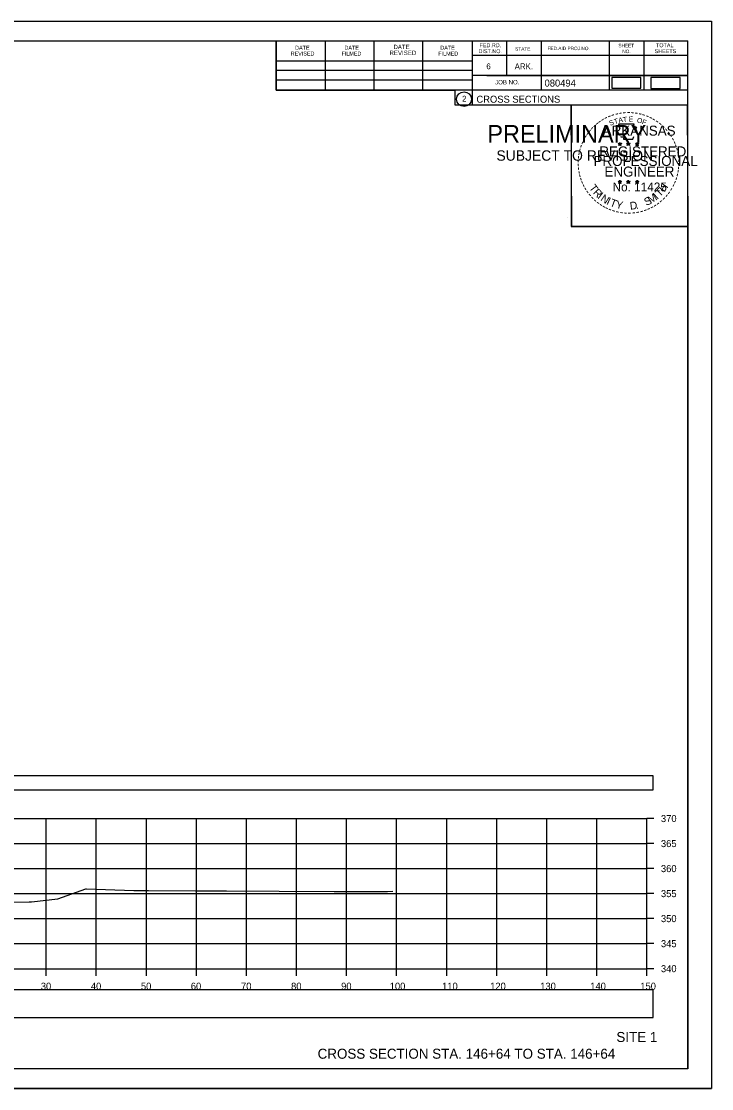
# Model space of a CAD drawing. Extents: x 1376273 to 1384221, y 378927 to 384592.
# Drawn here: x 1377082.8 to 1377220.7, y 382885.2 to 383098.6 of the extents above; entities that cross this region are included whole.
import ezdxf

# ---------------------------------------------------------------- set-up
doc = ezdxf.new("R2010")
doc.units = 0
for name, color, linetype in [('R_Axis', 7, 'Continuous'), ('R_Axis Annot', 7, 'Continuous'), ('R_Border', 7, 'Continuous'), ('R_Border PE', 7, 'Continuous'), ('R_Border Prem', 7, 'Continuous'), ('R_Draft', 7, 'Continuous'), ('R_Drive', 7, 'Continuous'), ('R_Exist Surface', 7, 'Continuous'), ('R_Grid', 7, 'Continuous'), ('R_No Plot', 7, 'Continuous')]:
    doc.layers.add(name, color=color, linetype=linetype)

msp = doc.modelspace()

# ---------------------------------------------------------------- linework, layer by layer
at = {"layer": 'R_Axis'}
for p, q in [((1377207.77, 382909.21), (1377207.77, 382939.21)), ((1377209.17, 382939.21), (1377207.77, 382939.21)), ((1377209.17, 382934.21), (1377207.77, 382934.21)), ((1377209.17, 382929.21), (1377207.77, 382929.21)), ((1377209.17, 382924.21), (1377207.77, 382924.21)), ((1377209.17, 382919.21), (1377207.77, 382919.21)), ((1377209.17, 382914.21), (1377207.77, 382914.21)), ((1376907.77, 382909.21), (1377207.77, 382909.21)), ((1377087.77, 382907.81), (1377087.77, 382909.21)), ((1377097.77, 382907.81), (1377097.77, 382909.21)), ((1377107.77, 382907.81), (1377107.77, 382909.21)), ((1377117.77, 382907.81), (1377117.77, 382909.21)), ((1377127.77, 382907.81), (1377127.77, 382909.21)), ((1377137.77, 382907.81), (1377137.77, 382909.21)), ((1377147.77, 382907.81), (1377147.77, 382909.21)), ((1377157.77, 382907.81), (1377157.77, 382909.21)), ((1377167.77, 382907.81), (1377167.77, 382909.21)), ((1377177.77, 382907.81), (1377177.77, 382909.21)), ((1377187.77, 382907.81), (1377187.77, 382909.21)), ((1377197.77, 382907.81), (1377197.77, 382909.21)), ((1377207.77, 382907.81), (1377207.77, 382909.21)), ((1377209.17, 382909.21), (1377207.77, 382909.21))]:
    msp.add_line(p, q, dxfattribs=at)
at = {"layer": 'R_Axis Annot'}
for points in [[(1376907.2, 382944.93), (1377209.01, 382944.93), (1377209.01, 382947.75), (1376907.2, 382947.75)], [(1376907.2, 382899.45), (1377209.01, 382899.45), (1377209.01, 382904.97), (1376907.2, 382904.97)]]:
    msp.add_lwpolyline(points, close=True, dxfattribs=at)
at = {"layer": 'R_Border'}
for p, q in [((1376899.77, 383094.67), (1377215.95, 383094.67)), ((1377133.69, 383084.79), (1377133.69, 383094.67)), ((1377172.85, 383094.67), (1377172.85, 383081.87)), ((1377179.69, 383094.67), (1377179.69, 383087.73)), ((1377186.63, 383094.67), (1377186.63, 383084.79)), ((1377200.21, 383094.67), (1377200.21, 383084.79)), ((1377207.15, 383094.67), (1377207.15, 383084.79)), ((1377215.95, 382889.21), (1377215.95, 383094.67)), ((1377143.55, 383084.79), (1377143.55, 383094.47)), ((1377153.31, 383084.79), (1377153.31, 383094.47)), ((1377162.99, 383084.79), (1377162.99, 383094.47)), ((1377133.69, 383090.65), (1377172.85, 383090.65)), ((1377215.95, 383091.73), (1377172.85, 383091.73)), ((1377215.95, 383091.75), (1377215.95, 383091.75)), ((1377133.69, 383088.79), (1377172.85, 383088.79)), ((1377133.69, 383084.79), (1377133.69, 383086.85)), ((1377133.69, 383086.85), (1377172.85, 383086.85)), ((1377215.95, 383087.73), (1377172.85, 383087.73)), ((1377175.81, 383087.73), (1377215.95, 383087.73)), ((1377215.95, 383084.79), (1377133.69, 383084.79)), ((1377172.85, 383081.87), (1377215.95, 383081.87)), ((1377215.95, 382889.21), (1376899.77, 382889.21))]:
    msp.add_line(p, q, dxfattribs=at)
msp.add_circle((1377171.23, 383083.01), 1.47, dxfattribs=at)
at = {"layer": 'R_Border PE'}
for p, q in [((1377202.03, 383074.13), (1377202.38, 383074.02)), ((1377202.03, 383074.13), (1377202.29, 383074.08)), ((1377202.03, 383074.13), (1377202.27, 383074.01)), ((1377202.17, 383073.72), (1377202.38, 383074.02)), ((1377202.17, 383073.72), (1377202.29, 383073.96)), ((1377202.17, 383073.72), (1377202.38, 383073.94)), ((1377202.38, 383074.38), (1377202.34, 383074.13)), ((1377202.38, 383074.02), (1377202.38, 383074.38)), ((1377202.38, 383074.38), (1377202.43, 383074.13)), ((1377202.73, 383074.13), (1377202.38, 383074.02)), ((1377202.59, 383073.72), (1377202.38, 383074.02)), ((1377202.59, 383073.72), (1377202.38, 383073.93)), ((1377202.73, 383074.13), (1377202.44, 383074.08)), ((1377202.59, 383073.72), (1377202.46, 383074.01)), ((1377202.73, 383074.13), (1377202.52, 383074.03)), ((1377203.7, 383074.13), (1377204.05, 383074.02)), ((1377203.7, 383074.13), (1377203.96, 383074.08)), ((1377203.7, 383074.13), (1377203.94, 383074.01)), ((1377203.84, 383073.72), (1377204.05, 383074.02)), ((1377203.84, 383073.72), (1377203.96, 383073.96)), ((1377203.84, 383073.72), (1377204.05, 383073.94)), ((1377204.05, 383074.38), (1377204.01, 383074.13)), ((1377204.05, 383074.02), (1377204.05, 383074.38)), ((1377204.05, 383074.38), (1377204.1, 383074.13)), ((1377204.4, 383074.13), (1377204.05, 383074.02)), ((1377204.26, 383073.72), (1377204.05, 383074.02)), ((1377204.26, 383073.72), (1377204.05, 383073.93)), ((1377204.4, 383074.13), (1377204.11, 383074.08)), ((1377204.26, 383073.72), (1377204.13, 383074.01)), ((1377204.4, 383074.13), (1377204.19, 383074.03)), ((1377205.47, 383074.12), (1377205.82, 383074)), ((1377205.47, 383074.12), (1377205.72, 383074.07)), ((1377205.47, 383074.12), (1377205.7, 383073.99)), ((1377205.6, 383073.71), (1377205.82, 383074)), ((1377205.6, 383073.71), (1377205.73, 383073.95)), ((1377205.6, 383073.71), (1377205.81, 383073.92)), ((1377205.82, 383074.37), (1377205.77, 383074.12)), ((1377206.03, 383073.71), (1377205.81, 383073.92)), ((1377205.82, 383074), (1377205.82, 383074.37)), ((1377205.82, 383074.37), (1377205.86, 383074.12)), ((1377206.16, 383074.12), (1377205.82, 383074)), ((1377206.03, 383073.71), (1377205.82, 383074)), ((1377206.16, 383074.12), (1377205.88, 383074.07)), ((1377206.03, 383073.71), (1377205.89, 383074)), ((1377206.16, 383074.12), (1377205.96, 383074.01)), ((1377202.03, 383066.55), (1377202.38, 383066.44)), ((1377202.03, 383066.55), (1377202.28, 383066.51)), ((1377202.03, 383066.55), (1377202.27, 383066.43)), ((1377202.16, 383066.15), (1377202.38, 383066.44)), ((1377202.16, 383066.15), (1377202.29, 383066.39)), ((1377202.16, 383066.15), (1377202.38, 383066.36)), ((1377202.38, 383066.81), (1377202.34, 383066.56)), ((1377202.38, 383066.44), (1377202.38, 383066.81)), ((1377202.38, 383066.81), (1377202.43, 383066.56)), ((1377202.72, 383066.55), (1377202.38, 383066.44)), ((1377202.59, 383066.15), (1377202.38, 383066.44)), ((1377202.59, 383066.15), (1377202.38, 383066.36)), ((1377202.72, 383066.55), (1377202.44, 383066.51)), ((1377202.59, 383066.15), (1377202.45, 383066.44)), ((1377202.72, 383066.55), (1377202.52, 383066.45)), ((1377203.7, 383066.55), (1377204.05, 383066.44)), ((1377203.7, 383066.55), (1377203.95, 383066.51)), ((1377203.7, 383066.55), (1377203.93, 383066.43)), ((1377203.83, 383066.15), (1377204.05, 383066.44)), ((1377203.83, 383066.15), (1377203.96, 383066.39)), ((1377203.83, 383066.15), (1377204.04, 383066.36)), ((1377204.05, 383066.81), (1377204.01, 383066.56)), ((1377204.26, 383066.15), (1377204.04, 383066.36)), ((1377204.05, 383066.44), (1377204.05, 383066.81)), ((1377204.05, 383066.81), (1377204.1, 383066.56)), ((1377204.39, 383066.55), (1377204.05, 383066.44)), ((1377204.26, 383066.15), (1377204.05, 383066.44)), ((1377204.39, 383066.55), (1377204.11, 383066.51)), ((1377204.26, 383066.15), (1377204.12, 383066.44)), ((1377204.39, 383066.55), (1377204.19, 383066.45)), ((1377205.46, 383066.54), (1377205.81, 383066.43)), ((1377205.46, 383066.54), (1377205.72, 383066.5)), ((1377205.46, 383066.54), (1377205.7, 383066.42)), ((1377205.6, 383066.14), (1377205.81, 383066.43)), ((1377205.6, 383066.14), (1377205.72, 383066.38)), ((1377205.6, 383066.14), (1377205.81, 383066.35)), ((1377205.81, 383066.8), (1377205.77, 383066.55)), ((1377205.81, 383066.43), (1377205.81, 383066.8)), ((1377205.81, 383066.8), (1377205.86, 383066.55)), ((1377206.16, 383066.54), (1377205.81, 383066.43)), ((1377206.03, 383066.14), (1377205.81, 383066.43)), ((1377206.03, 383066.14), (1377205.81, 383066.35)), ((1377206.16, 383066.54), (1377205.87, 383066.5)), ((1377206.03, 383066.14), (1377205.89, 383066.43)), ((1377206.16, 383066.54), (1377205.96, 383066.44))]:
    msp.add_line(p, q, dxfattribs=at)
for points in [[(1377202.07, 383078.01), (1377202.34, 383077.18)], [(1377205.58, 383077.08), (1377205.73, 383077.37), (1377205.04, 383077.34), (1377205.19, 383078.01), (1377202.07, 383078.01)], [(1377202.57, 383075.58), (1377202.57, 383075.5), (1377203.13, 383075.48), (1377203.07, 383075), (1377204.94, 383075), (1377205.15, 383075.54)], [(1377202.38, 383074.38), (1377202.59, 383073.72), (1377202.03, 383074.13), (1377202.73, 383074.13), (1377202.17, 383073.72), (1377202.38, 383074.38)], [(1377204.05, 383074.38), (1377204.26, 383073.72), (1377203.7, 383074.13), (1377204.4, 383074.13), (1377203.84, 383073.72), (1377204.05, 383074.38)], [(1377205.82, 383074.37), (1377206.03, 383073.71), (1377205.47, 383074.12), (1377206.16, 383074.12), (1377205.6, 383073.71), (1377205.82, 383074.37)], [(1377202.38, 383066.81), (1377202.59, 383066.15), (1377202.03, 383066.55), (1377202.72, 383066.55), (1377202.16, 383066.15), (1377202.38, 383066.81)], [(1377204.05, 383066.81), (1377204.26, 383066.15), (1377203.7, 383066.55), (1377204.39, 383066.55), (1377203.83, 383066.15), (1377204.05, 383066.81)], [(1377205.81, 383066.8), (1377206.03, 383066.14), (1377205.46, 383066.54), (1377206.16, 383066.54), (1377205.6, 383066.14), (1377205.81, 383066.8)]]:
    msp.add_lwpolyline(points, dxfattribs=at)
for centre, radius in [((1377202.38, 383074.02), 0.172), ((1377202.38, 383074.02), 0.145), ((1377202.38, 383074.02), 0.116), ((1377202.38, 383074.02), 0.0991), ((1377202.38, 383074.02), 0.0747), ((1377202.38, 383074.02), 0.0495), ((1377202.38, 383074.02), 0.0296), ((1377204.05, 383074.02), 0.172), ((1377204.05, 383074.02), 0.145), ((1377204.05, 383074.02), 0.116), ((1377204.05, 383074.02), 0.0991), ((1377204.05, 383074.02), 0.0747), ((1377204.05, 383074.02), 0.0495), ((1377204.05, 383074.02), 0.0296), ((1377205.81, 383074), 0.172), ((1377205.81, 383074), 0.145), ((1377205.81, 383074), 0.116), ((1377205.81, 383074), 0.0991), ((1377205.81, 383074), 0.0747), ((1377205.81, 383074), 0.0495), ((1377205.81, 383074), 0.0296), ((1377202.38, 383066.44), 0.172), ((1377202.38, 383066.44), 0.145), ((1377202.38, 383066.44), 0.116), ((1377202.38, 383066.44), 0.0991), ((1377202.38, 383066.44), 0.0747), ((1377202.38, 383066.44), 0.0495), ((1377202.38, 383066.44), 0.0296), ((1377204.05, 383066.44), 0.172), ((1377204.05, 383066.44), 0.145), ((1377204.05, 383066.44), 0.116), ((1377204.05, 383066.44), 0.0991), ((1377204.05, 383066.44), 0.0747), ((1377204.05, 383066.44), 0.0495), ((1377204.05, 383066.44), 0.0296), ((1377205.81, 383066.43), 0.172), ((1377205.81, 383066.43), 0.145), ((1377205.81, 383066.43), 0.116), ((1377205.81, 383066.43), 0.0991), ((1377205.81, 383066.43), 0.0747), ((1377205.81, 383066.43), 0.0495), ((1377205.81, 383066.43), 0.0296)]:
    msp.add_circle(centre, radius, dxfattribs=at)
at = {"layer": 'R_Drive'}
for points in [[(1377200.73, 383085.18), (1377206.56, 383085.18), (1377206.56, 383087.36), (1377200.73, 383087.36)], [(1377208.55, 383085.17), (1377214.39, 383085.17), (1377214.39, 383087.36), (1377208.55, 383087.36)]]:
    msp.add_lwpolyline(points, close=True, dxfattribs=at)
at = {"layer": 'R_Exist Surface'}
msp.add_lwpolyline([(1377080.58, 382922.52), (1377084.39, 382922.56), (1377084.52, 382922.56), (1377084.8, 382922.59), (1377090.08, 382923.17), (1377095.65, 382925.17), (1377095.69, 382925.19), (1377095.78, 382925.19), (1377105.27, 382924.85), (1377108.2, 382924.83), (1377117.56, 382924.76), (1377123.78, 382924.74), (1377134.28, 382924.7), (1377145.26, 382924.67), (1377154.89, 382924.66), (1377155.97, 382924.67), (1377157.03, 382924.68)], dxfattribs=at)
at = {"layer": 'R_Grid'}
for p, q in [((1376907.77, 382939.21), (1377207.77, 382939.21)), ((1376907.77, 382939.21), (1377207.77, 382939.21)), ((1377087.77, 382909.21), (1377087.77, 382939.21)), ((1377087.77, 382909.21), (1377087.77, 382939.21)), ((1377097.77, 382909.21), (1377097.77, 382939.21)), ((1377097.77, 382909.21), (1377097.77, 382939.21)), ((1377107.77, 382909.21), (1377107.77, 382939.21)), ((1377107.77, 382909.21), (1377107.77, 382939.21)), ((1377117.77, 382909.21), (1377117.77, 382939.21)), ((1377117.77, 382909.21), (1377117.77, 382939.21)), ((1377127.77, 382909.21), (1377127.77, 382939.21)), ((1377127.77, 382909.21), (1377127.77, 382939.21)), ((1377137.77, 382909.21), (1377137.77, 382939.21)), ((1377137.77, 382909.21), (1377137.77, 382939.21)), ((1377147.77, 382909.21), (1377147.77, 382939.21)), ((1377147.77, 382909.21), (1377147.77, 382939.21)), ((1377157.77, 382909.21), (1377157.77, 382939.21)), ((1377157.77, 382909.21), (1377157.77, 382939.21)), ((1377167.77, 382909.21), (1377167.77, 382939.21)), ((1377167.77, 382909.21), (1377167.77, 382939.21)), ((1377177.77, 382909.21), (1377177.77, 382939.21)), ((1377177.77, 382909.21), (1377177.77, 382939.21)), ((1377187.77, 382909.21), (1377187.77, 382939.21)), ((1377187.77, 382909.21), (1377187.77, 382939.21)), ((1377197.77, 382909.21), (1377197.77, 382939.21)), ((1377197.77, 382909.21), (1377197.77, 382939.21)), ((1377207.77, 382909.21), (1377207.77, 382939.21)), ((1377207.77, 382909.21), (1377207.77, 382939.21)), ((1376907.77, 382934.21), (1377207.77, 382934.21)), ((1376907.77, 382934.21), (1377207.77, 382934.21)), ((1376907.77, 382929.21), (1377207.77, 382929.21)), ((1376907.77, 382929.21), (1377207.77, 382929.21)), ((1376907.77, 382924.21), (1377207.77, 382924.21)), ((1376907.77, 382924.21), (1377207.77, 382924.21)), ((1376907.77, 382919.21), (1377207.77, 382919.21)), ((1376907.77, 382919.21), (1377207.77, 382919.21)), ((1376907.77, 382914.21), (1377207.77, 382914.21)), ((1376907.77, 382914.21), (1377207.77, 382914.21)), ((1376907.77, 382909.21), (1377207.77, 382909.21)), ((1376907.77, 382909.21), (1377207.77, 382909.21))]:
    msp.add_line(p, q, dxfattribs=at)
at = {"layer": 'R_No Plot'}
for p, q in [((1376887.37, 383098.57), (1377220.7, 383098.57)), ((1377191.98, 383059.42), (1377191.98, 383059.42)), ((1376887.37, 382885.23), (1377220.7, 382885.23))]:
    msp.add_line(p, q, dxfattribs=at)
for points in [[(1376887.36, 383098.57), (1377220.7, 383098.57), (1377220.7, 382885.23), (1376887.36, 382885.23)], [(1377133.69, 383094.67), (1377133.69, 383084.79), (1377169.42, 383084.79), (1377169.42, 383081.87), (1377192.62, 383081.87), (1377192.62, 383057.54), (1377215.95, 383057.54), (1377215.95, 382889.21), (1376899.77, 382889.21), (1376899.77, 383094.67)], [(1377192.62, 383081.87), (1377215.83, 383081.87), (1377215.95, 383057.54), (1377192.74, 383057.54)]]:
    msp.add_lwpolyline(points, close=True, dxfattribs=at)

# ---------------------------------------------------------------- texts
at = {"layer": 'R_Axis Annot'}
for s, p in [('370', (1377210.57, 382938.51)), ('365', (1377210.57, 382933.51)), ('360', (1377210.57, 382928.51)), ('355', (1377210.57, 382923.51)), ('350', (1377210.57, 382918.51)), ('345', (1377210.57, 382913.51)), ('340', (1377210.57, 382908.51)), ('30', (1377086.68, 382905.01)), ('40', (1377096.68, 382905.01)), ('50', (1377106.68, 382905.01)), ('60', (1377116.65, 382905.01)), ('70', (1377126.68, 382905.01)), ('80', (1377136.68, 382905.01)), ('90', (1377146.68, 382905.01)), ('100', (1377156.39, 382905.01)), ('110', (1377166.85, 382905.01)), ('120', (1377176.45, 382905.01)), ('130', (1377186.45, 382905.01)), ('140', (1377196.45, 382905.01)), ('150', (1377206.45, 382905.01))]:
    msp.add_text(s, height=1.4, dxfattribs=at).set_placement(p)
at = {"layer": 'R_Border'}
for s, height, p in [('REVISED', 0.782, (1377136.61, 383091.73)), ('DATE', 0.782, (1377137.49, 383092.91)), ('FILMED', 0.782, (1377146.77, 383091.73)), ('DATE', 0.782, (1377147.35, 383092.91)), ('REVISED', 0.879, (1377156.35, 383091.83)), ('DATE', 0.879, (1377157.13, 383093.01)), ('FILMED', 0.782, (1377166.11, 383091.73)), ('DATE', 0.782, (1377166.51, 383092.91)), ('DIST.NO.', 0.782, (1377174.13, 383092.21)), ('FED.RD.', 0.782, (1377174.33, 383093.39)), ('STATE', 0.684, (1377181.45, 383092.71)), ('FED.AID PROJ.NO.', 0.684, (1377187.91, 383092.81)), ('SHEET', 0.684, (1377202.07, 383093.39)), ('NO.', 0.684, (1377202.85, 383092.21)), ('SHEETS', 0.782, (1377209.31, 383092.21)), ('TOTAL', 0.782, (1377209.59, 383093.39)), ('6', 1.17, (1377175.69, 383088.99)), ('ARK.', 1.172, (1377181.35, 383088.99)), ('JOB NO.', 0.879, (1377177.45, 383085.97)), ('080494', 1.4, (1377187.32, 383085.53)), ('2', 1.17, (1377170.85, 383082.52)), ('CROSS SECTIONS', 1.4, (1377173.71, 383082.3))]:
    msp.add_text(s, height=height, rotation=360, dxfattribs=at).set_placement(p)
at = {"layer": 'R_Border PE'}
for s, height, rotation, p in [('-', 1.6, 24.3072, (1377200.19, 383078.86)), ('-', 1.6, 19.1761, (1377200.82, 383079.13)), ('-', 1.6, 13.6301, (1377201.57, 383079.37)), ('-', 1.6, 10.2193, (1377202.25, 383079.54)), ('-', 1.6, 5.8968, (1377202.98, 383079.65)), ('-', 1.6, 0.1862, (1377203.75, 383079.72)), ('-', 1.6, 357.743, (1377204.47, 383079.7)), ('-', 1.6, 352.1617, (1377205.22, 383079.65)), ('-', 1.6, 347.2049, (1377205.94, 383079.53)), ('-', 1.6, 342.3362, (1377206.57, 383079.38)), ('-', 1.6, 337.8551, (1377207.31, 383079.16)), ('-', 1.6, 42.9622, (1377197.47, 383076.99)), ('-', 1.6, 38.9507, (1377197.9, 383077.4)), ('-', 1.6, 36.2317, (1377198.38, 383077.78)), ('-', 1.6, 34.0636, (1377198.96, 383078.18)), ('ARKANSAS', 2, 360, (1377198.93, 383075.72)), ('-', 1.6, 28.7918, (1377199.55, 383078.55)), ('S', 1, 21.594, (1377200.43, 383077.68)), ('T', 1, 16.4036, (1377201.34, 383078.01)), ('A', 1, 11.2132, (1377202.17, 383078.27)), ('T', 1, 6.0228, (1377203.02, 383078.43)), ('E', 1, 0.8323, (1377204.12, 383078.54)), ('O', 1, 350.4515, (1377205.73, 383078.33)), ('F', 1, 340.0707, (1377206.68, 383078.1)), ('-', 1.6, 334.1211, (1377207.94, 383078.89)), ('-', 1.6, 329.6409, (1377208.52, 383078.6)), ('-', 1.6, 325.8627, (1377209.16, 383078.24)), ('-', 1.6, 320.5297, (1377209.77, 383077.82)), ('-', 1.6, 315.5786, (1377210.37, 383077.33)), ('-', 1.6, 58.0706, (1377195.88, 383074.93)), ('-', 1.6, 54.2325, (1377196.21, 383075.46)), ('-', 1.6, 50.6142, (1377196.62, 383076.02)), ('-', 1.6, 48.423, (1377197.02, 383076.51)), ('-', 1.6, 309.8797, (1377210.94, 383076.78)), ('-', 1.6, 306.6522, (1377211.46, 383076.18)), ('-', 1.4, 303.6753, (1377211.95, 383075.61)), ('-', 1.6, 72.3945, (1377195.09, 383073.07)), ('-', 1.6, 67.7743, (1377195.31, 383073.7)), ('-', 1.6, 62.8713, (1377195.57, 383074.31)), ('REGISTERED', 2, 360, (1377198.25, 383071.57)), ('DWB', 0.01, 360, (1377202.37, 383074.01)), ('DWB', 0.01, 360, (1377204.04, 383074.01)), ('DWB', 0.01, 360, (1377205.8, 383074)), ('-', 1.6, 299.6684, (1377212.27, 383075)), ('-', 1.6, 294.6628, (1377212.59, 383074.39)), ('-', 1.6, 290.5728, (1377212.85, 383073.81)), ('-', 1.6, 285.1233, (1377213.08, 383073.23)), ('-', 1.6, 85.1863, (1377194.68, 383070.96)), ('-', 1.6, 81.2013, (1377194.76, 383071.65)), ('-', 1.6, 75.461, (1377194.89, 383072.36)), ('PROFESSIONAL', 2, 360, (1377197.1, 383069.66)), ('-', 1.6, 280.5493, (1377213.28, 383072.49)), ('-', 1.6, 276.5962, (1377213.44, 383071.72)), ('-', 1.6, 94.1959, (1377194.69, 383069.53)), ('-', 1.6, 89.0622, (1377194.66, 383070.25)), ('-', 1.6, 98.9479, (1377194.77, 383068.86)), ('ENGINEER', 2, 360, (1377199.29, 383067.54)), ('-', 1.6, 263.5172, (1377213.52, 383069.7)), ('-', 1.6, 274.3301, (1377213.5, 383071)), ('-', 1.6, 269.9407, (1377213.54, 383070.37)), ('-', 1.6, 101.7149, (1377194.9, 383068.13)), ('-', 1.6, 105.4578, (1377195.06, 383067.53)), ('-', 1.6, 109.0874, (1377195.28, 383066.9)), ('-', 1.6, 252.8681, (1377213.16, 383067.65)), ('-', 1.6, 255.7626, (1377213.34, 383068.37)), ('-', 1.6, 260.9953, (1377213.45, 383069.05)), ('-', 1.6, 114.0643, (1377195.53, 383066.31)), ('-', 1.6, 115.7289, (1377195.84, 383065.69)), ('-', 1.6, 120.4471, (1377196.19, 383065.1)), ('-', 1.6, 125.8934, (1377196.6, 383064.54)), ('T', 1.54, 306.0406, (1377196.14, 383065.28)), ('R', 1.54, 314.005, (1377196.9, 383064.23)), ('No. 11425', 1.757, 360, (1377200.91, 383064.59)), ('DWB', 0.01, 360, (1377202.36, 383066.44)), ('DWB', 0.01, 360, (1377204.03, 383066.44)), ('DWB', 0.01, 360, (1377205.8, 383066.43)), ('T', 1.54, 46.6444, (1377210.37, 383063.37)), ('H', 1.54, 54.6088, (1377211.26, 383064.32)), ('-', 1.6, 239.0712, (1377212.28, 383065.6)), ('-', 1.6, 244.6197, (1377212.67, 383066.35)), ('-', 1.6, 247.8887, (1377212.93, 383066.98)), ('-', 1.6, 130.7181, (1377197.06, 383063.99)), ('-', 1.6, 134.2238, (1377197.58, 383063.45)), ('-', 1.6, 138.9338, (1377198.1, 383062.98)), ('I', 1.54, 321.9694, (1377197.8, 383063.3)), ('N', 1.54, 326.5002, (1377198.37, 383062.83)), ('I', 1.54, 335.3603, (1377199.57, 383062.04)), ('T', 1.54, 339.8912, (1377200.24, 383061.72)), ('Y', 1.54, 347.8556, (1377201.45, 383061.27)), ('S', 1.54, 26.9312, (1377207.68, 383061.64)), ('M', 1.54, 32.6563, (1377208.52, 383062.05)), ('I', 1.54, 42.1136, (1377209.81, 383062.9)), ('-', 1.6, 221.0851, (1377210.44, 383063.3)), ('-', 1.6, 225.7653, (1377210.97, 383063.81)), ('-', 1.6, 231.2538, (1377211.45, 383064.38)), ('-', 1.6, 233.8452, (1377211.88, 383064.94)), ('-', 1.6, 144.6463, (1377198.66, 383062.58)), ('-', 1.6, 148.0898, (1377199.22, 383062.2)), ('-', 1.6, 151.5704, (1377199.8, 383061.88)), ('-', 1.6, 154.6002, (1377200.32, 383061.63)), ('-', 1.6, 158.5612, (1377200.94, 383061.38)), ('-', 1.6, 162.7983, (1377201.63, 383061.17)), ('-', 1.6, 167.5555, (1377202.35, 383061)), ('D', 1.54, 6.3969, (1377204.44, 383060.91)), ('-', 1.6, 191.2858, (1377206.15, 383061.07)), ('.', 1.54, 13.7642, (1377205.63, 383061.04)), ('-', 1.6, 195.4743, (1377206.88, 383061.26)), ('-', 1.6, 200.7184, (1377207.56, 383061.51)), ('-', 1.6, 204.2516, (1377208.18, 383061.78)), ('-', 1.6, 207.3568, (1377208.8, 383062.1)), ('-', 1.6, 212.2491, (1377209.36, 383062.44)), ('-', 1.6, 215.7363, (1377209.9, 383062.83)), ('-', 1.6, 173.1155, (1377203.12, 383060.89)), ('-', 1.6, 176.5183, (1377203.87, 383060.84)), ('-', 1.6, 181.5918, (1377204.61, 383060.86)), ('-', 1.6, 185.8167, (1377205.42, 383060.93))]:
    msp.add_text(s, height=height, rotation=rotation, dxfattribs=at).set_placement(p)
at = {"layer": 'R_Border Prem'}
for s, height, p in [('PRELIMINARY', 3.5, (1377175.9, 383074.34)), ('DWB', 0.01, (1377176.64, 383076.18)), ('SUBJECT TO REVISION', 2.0751, (1377177.71, 383070.71))]:
    msp.add_text(s, height=height, rotation=360, dxfattribs=at).set_placement(p)
at = {"layer": 'R_Draft'}
for s, p in [('SITE 1', (1377201.67, 382894.56)), ('CROSS SECTION STA. 146+64 TO STA. 146+64', (1377141.99, 382891.21))]:
    msp.add_text(s, height=2, dxfattribs=at).set_placement(p)

doc.saveas('drawing.dxf')
